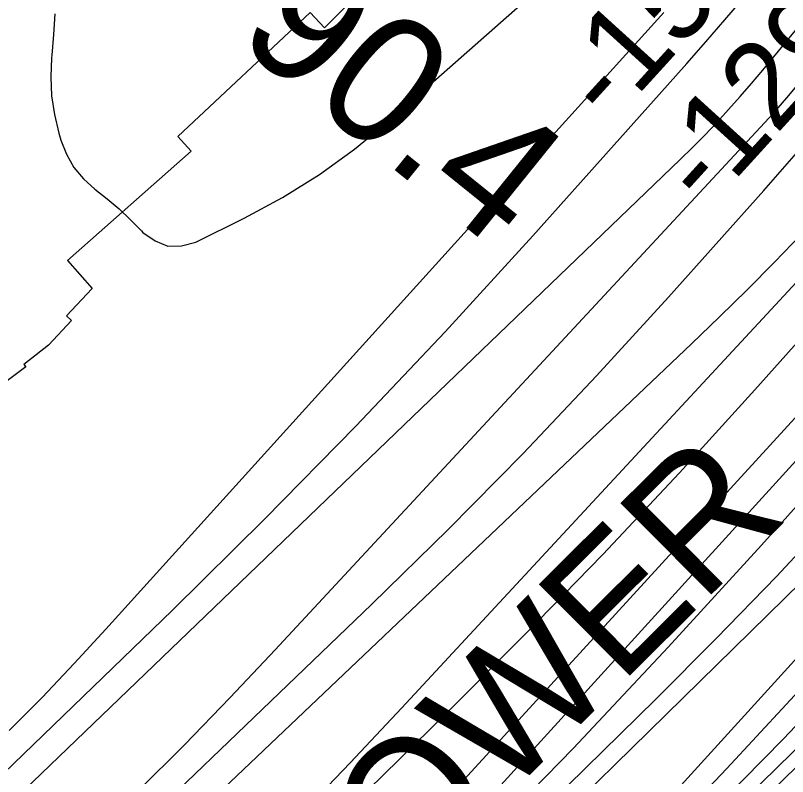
# Model space of a CAD drawing. Extents: x 3855477 to 3893699, y 299188 to 325115.
# Drawn here: x 3873674 to 3874272, y 311366 to 311956 of the extents above; entities that cross this region are included whole.
import ezdxf

# ---------------------------------------------------------------- set-up
doc = ezdxf.new("R2010")
doc.units = 0
for name, color, linetype in [('V-RIVR-EDGE', 7, 'Continuous'), ('V-RIVR-RANG', 7, 'Continuous'), ('V-RRAP-RVMT', 7, 'Continuous'), ('V-RRAP-RVMT-IDEN', 7, 'Continuous'), ('V-SURV-IDEN', 7, 'Continuous'), ('V-TOPO-DPTH', 7, 'Continuous'), ('V-TOPO-MAJR', 7, 'Continuous'), ('V-TOPO-MINR', 7, 'Continuous'), ('V-TOPO-WATR', 7, 'Continuous')]:
    doc.layers.add(name, color=color, linetype=linetype)

msp = doc.modelspace()

# ---------------------------------------------------------------- linework, layer by layer
at = {"layer": 'V-RIVR-EDGE'}
msp.add_spline([(3863207.1, 312832.25), (3863229.9, 312820.54), (3863243.47, 312811.76), (3863252.19, 312800.57), (3863256.05, 312790.36), (3863257.97, 312782.1), (3863257.45, 312769.48), (3863258.42, 312767.05), (3863259.86, 312761.21), (3863272.46, 312751.96), (3863294.77, 312738.3), (3863304.95, 312730.51), (3863319.49, 312720.27), (3863340.83, 312706.14), (3863351.98, 312701.74), (3863367.01, 312691.02), (3863378.16, 312682.74), (3863401.93, 312671.02), (3863427.15, 312656.39), (3863482.42, 312619.34), (3863528.48, 312589.12), (3863577.45, 312559.86), (3863604.12, 312542.31), (3863636.6, 312517.47), (3863649.69, 312508.21), (3863660.36, 312503.81), (3863682.66, 312489.67), (3863711.27, 312471.63), (3863738.91, 312455.54), (3863758.31, 312443.83), (3863780.13, 312431.15), (3863800.49, 312415.08), (3863816.98, 312406.78), (3863839.77, 312392.16), (3863862.07, 312377.53), (3863889.7, 312359.01), (3863936.74, 312330.24), (3863968.73, 312306.85), (3863983.76, 312297.1), (3864001.71, 312287.34), (3864027.41, 312273.68), (3864050.21, 312262.46), (3864086.1, 312242.94), (3864114.24, 312230.73), (3864161.77, 312206.82), (3864218.53, 312183.37), (3864252, 312168.72), (3864285.95, 312149.21), (3864306.8, 312137.5), (3864333.48, 312126.26), (3864359.68, 312113.57), (3864405.27, 312090.64), (3864433.41, 312079.88), (3864480.47, 312059.86), (3864519.76, 312042.76), (3864559.54, 312026.64), (3864597.38, 312010.03), (3864673.54, 311974.88), (3864716.23, 311957.29), (3864748.25, 311942.64), (3864782.21, 311928.47), (3864814.72, 311917.22), (3864837.52, 311908.43), (3864857.41, 311899.15), (3864870.99, 311891.83), (3864889.42, 311885.47), (3864901.55, 311881.07), (3864917.56, 311873.75), (3864943.28, 311863.97), (3864968.02, 311853.23), (3864991.31, 311844.43), (3865007.8, 311838.56), (3865027.21, 311829.77), (3865055.83, 311817.56), (3865074.26, 311810.23), (3865099.49, 311798.03), (3865169.34, 311767.26), (3865206.7, 311751.14), (3865252.77, 311727.23), (3865287.7, 311710.63), (3865320.2, 311696.47), (3865350.76, 311682.79), (3865409.45, 311654), (3865441.46, 311635.95), (3865468.12, 311618.4), (3865502.54, 311593.55), (3865519.03, 311581.85), (3865540.84, 311565.77), (3865562.17, 311550.66), (3865593.2, 311530.68), (3865614.52, 311512.66), (3865636.34, 311497.06), (3865660.58, 311479.52), (3865674.14, 311466.86), (3865694.5, 311450.78), (3865723.59, 311431.29), (3865765.78, 311405.44), (3865794.87, 311386.92), (3865822.5, 311368.39), (3865843.85, 311357.17), (3865860.82, 311347.42), (3865894.77, 311332.28), (3865922.91, 311321.04), (3865957.36, 311306.87), (3865986.95, 311294.17), (3866029.16, 311278.04), (3866067.01, 311265.32), (3866101.46, 311251.64), (3866129.6, 311241.86), (3866147.56, 311237.93), (3866169.4, 311232.04), (3866197.54, 311224.2), (3866231.02, 311212.95), (3866265.48, 311203.15), (3866285.86, 311197.28), (3866331.96, 311184.05), (3866359.13, 311172.81), (3866380.97, 311168.39), (3866393.59, 311165.93), (3866400.87, 311160.57), (3866406.69, 311158.61), (3866430.46, 311150.3), (3866466.37, 311139.04), (3866495.49, 311132.17), (3866528.98, 311121.89), (3866564.41, 311113.06), (3866587.21, 311105.72), (3866615.85, 311098.85), (3866658.07, 311087.09), (3866694.46, 311075.34), (3866714.36, 311068.5), (3866741.53, 311059.2), (3866767.26, 311055.74), (3866784.73, 311052.3), (3866816.28, 311042.02), (3866834.71, 311036.15), (3866869.17, 311024.41), (3866903.13, 311013.15), (3866908.46, 311009.25), (3866908.94, 311004.4), (3866908.93, 311002.45), (3866903.59, 311000.52), (3866900.18, 310996.65), (3866897.73, 310988.88), (3866897.73, 310988.4), (3866901.6, 310984.5), (3866906.94, 310981.09), (3866918.59, 310978.15), (3866929.75, 310976.18), (3866933.64, 310977.14), (3866939.49, 310985.38), (3866939.01, 310987.81), (3866937.55, 310989.76), (3866932.7, 310990.74), (3866923.96, 310991.73), (3866922.51, 310993.68), (3866920.58, 310999.03), (3866921.07, 311001.94), (3866923.99, 311002.9), (3866927.39, 311002.89), (3866930.79, 311002.89), (3866947.29, 310999.93), (3866980.29, 310990.62), (3867010.38, 310980.35), (3867026.39, 310974.48), (3867063.28, 310966.14), (3867093.35, 310953.43), (3867109.38, 310952.91), (3867128.79, 310946.06), (3867179.74, 310930.88), (3867221.47, 310918.15), (3867256.89, 310905.44), (3867293.29, 310893.21), (3867338.42, 310879.98), (3867369.96, 310870.68), (3867412.18, 310857.95), (3867470.89, 310839.35), (3867485.94, 310835.43), (3867499.05, 310836.85), (3867515.1, 310844.58), (3867536.99, 310860.55), (3867550.62, 310874.12), (3867558.43, 310888.67), (3867566.23, 310900.79), (3867574.99, 310909.51), (3867591.04, 310918.7), (3867596.87, 310919.17), (3867603.67, 310919.15), (3867628.42, 310912.29), (3867660.93, 310901.04), (3867685.19, 310890.78), (3867709.45, 310883.44), (3867736.15, 310878.51), (3867759.93, 310872.14), (3867775.94, 310868.22), (3867791.46, 310859.44), (3867808.43, 310849.2), (3867829.29, 310839.43), (3867855.98, 310830.14), (3867883.15, 310819.87), (3867902.07, 310812.54), (3867927.77, 310798.88), (3867944.75, 310788.64), (3867961.24, 310779.86), (3867985.98, 310770.57), (3867999.08, 310765.2), (3868011.21, 310759.83), (3868025.76, 310751.53), (3868036.42, 310744.71), (3868050.98, 310738.84), (3868071.35, 310731.02), (3868087.37, 310727.1), (3868111.65, 310724.61), (3868125.24, 310721.18), (3868147.07, 310712.38), (3868174.73, 310704.06), (3868197.53, 310695.75), (3868214.51, 310689.88), (3868239.25, 310677.19), (3868260.6, 310670.82), (3868284.39, 310666.39), (3868316.91, 310659.51), (3868344.09, 310653.62), (3868376.61, 310646.74), (3868410.11, 310641.32), (3868440.2, 310636.87), (3868468.84, 310632.43), (3868492.15, 310629.46), (3868518.36, 310623.08), (3868536.81, 310623.03), (3868547.5, 310623.49), (3868562.54, 310620.54), (3868580.98, 310615.15), (3868596.52, 310614.14), (3868609.13, 310608.77), (3868621.28, 310608.74), (3868632.93, 310606.77), (3868646.03, 310603.34), (3868659.62, 310598.93), (3868680.48, 310591.6), (3868697.95, 310586.7), (3868708.15, 310587.64), (3868719.32, 310587.62), (3868733.4, 310585.64), (3868758.15, 310579.75), (3868781.45, 310573.87), (3868804.75, 310569.92), (3868819.79, 310566), (3868824.16, 310565.99), (3868832.91, 310567.91), (3868838.74, 310567.9), (3868853.79, 310568.34), (3868866.9, 310566.37), (3868878.06, 310563.91), (3868891.66, 310564.37), (3868904.29, 310564.33), (3868919.83, 310562.84), (3868941.18, 310556.47), (3868965.45, 310550.59), (3869003.79, 310543.69), (3869038.26, 310539.72), (3869049.91, 310537.75), (3869068.35, 310532.36), (3869091.66, 310530.85), (3869110.6, 310529.34), (3869128.56, 310526.39), (3869142.14, 310518.58), (3869157.65, 310506.89), (3869177.03, 310489.84), (3869190.12, 310479.13), (3869202.24, 310469.87), (3869217.27, 310463.03), (3869242.99, 310454.72), (3869275.02, 310445.89), (3869292.98, 310441.48), (3869305.61, 310442.42), (3869320.65, 310438.5), (3869355.6, 310430.64), (3869392, 310421.32), (3869425, 310412.5), (3869458.47, 310398.82), (3869488.06, 310385.15), (3869524.93, 310367.09), (3869555.97, 310351.96), (3869578.28, 310338.79), (3869601.56, 310328.54), (3869624.37, 310322.17), (3869655.92, 310315.77), (3869691.36, 310308.89), (3869727.76, 310299.57), (3869752.51, 310295.14), (3869779.21, 310289.73), (3869816.1, 310283.33), (3869843.77, 310279.37), (3869864.64, 310274.47), (3869888.9, 310264.69), (3869906.36, 310256.88), (3869925.78, 310252.46), (3869942.27, 310244.65), (3869966.04, 310233.42), (3869989.33, 310228.02), (3870019.42, 310219.21), (3870039.33, 310217.21), (3870097.58, 310207.36), (3870123.31, 310204.87), (3870164.57, 310196.51), (3870192.73, 310192.07), (3870226.71, 310187.61), (3870265.07, 310185.09), (3870295.66, 310184.04), (3870321.89, 310184.95), (3870353.46, 310186.33), (3870391.33, 310183.81), (3870439.4, 310181.26), (3870483.59, 310179.69), (3870533.12, 310177.14), (3870576.34, 310177.52), (3870605.97, 310177.93), (3870635.1, 310178.35), (3870679.78, 310176.29), (3870709.4, 310177.68), (3870754.57, 310179.99), (3870836.67, 310189.99), (3870888.15, 310191.32), (3870912.44, 310192.72), (3870946.44, 310195.06), (3870977.53, 310199.35), (3871022.23, 310209.44), (3871049.94, 310218.6), (3871070.83, 310224.86), (3871091.71, 310224.81), (3871110.65, 310223.79), (3871127.64, 310219.86), (3871149.47, 310210.1), (3871180.03, 310195.94), (3871198.46, 310187.64), (3871229.52, 310178.82), (3871247, 310177.32), (3871265.94, 310176.3), (3871287.78, 310173.33), (3871310.6, 310170.85), (3871328.56, 310167.41), (3871341.18, 310165.92), (3871353.81, 310165.4), (3871367.9, 310169.25), (3871397.54, 310175.98), (3871415.03, 310178.36), (3871443.69, 310181.69), (3871467.01, 310183.57), (3871496.64, 310185.93), (3871534.04, 310188.75), (3871547.64, 310190.66), (3871571.93, 310194.48), (3871607.88, 310199.74), (3871648.21, 310206.44), (3871686.11, 310215.08), (3871735.18, 310226.13), (3871771.63, 310234.78), (3871791.05, 310234.74), (3871801.26, 310238.6), (3871824.1, 310243.4), (3871860.54, 310252.05), (3871894.55, 310256.33), (3871929.03, 310257.71), (3871967.4, 310258.58), (3872001.39, 310258.01), (3872037.81, 310256.95), (3872067.43, 310255.42), (3872101.91, 310257.76), (3872149.99, 310258.62), (3872177.19, 310260.49), (3872227.24, 310270.57), (3872274.36, 310278.22), (3872295.74, 310280.11), (3872312.25, 310280.07), (3872321.48, 310280.05), (3872332.65, 310280.5), (3872352.09, 310286.28), (3872372.97, 310287.2), (3872405.99, 310287.61), (3872422.02, 310288.54), (3872452.63, 310292.35), (3872488.1, 310300.03), (3872537.17, 310311.56), (3872583.81, 310317.76), (3872632.87, 310322.5), (3872668.83, 310329.21), (3872731.01, 310339.74), (3872796.12, 310351.23), (3872849.08, 310364.21), (3872896.22, 310376.72), (3872941.91, 310393.61), (3872970.6, 310407.62), (3873015.32, 310426.45), (3873066.38, 310453.03), (3873096.04, 310468.5), (3873133.96, 310485.4), (3873164.6, 310501.84), (3873227.81, 310533.73), (3873273.03, 310558.39), (3873325.55, 310585.94), (3873391.68, 310620.74), (3873435.45, 310646.86), (3873470.95, 310665.22), (3873502.08, 310685.06), (3873530.77, 310699.56), (3873577.92, 310719.35), (3873620.71, 310740.61), (3873650.86, 310754.62), (3873683.44, 310774.45), (3873708.26, 310795.27), (3873753.02, 310827.21), (3873787.58, 310858.21), (3873822.14, 310892.6), (3873850.36, 310914.39), (3873872.25, 310928.42), (3873893.66, 310947.3), (3873917.02, 310966.19), (3873944.27, 310988.94), (3873975.42, 311014.6), (3874011.42, 311043.17), (3874039.17, 311069.32), (3874068.88, 311102.76), (3874102.98, 311145.41), (3874137.56, 311188.06), (3874145.83, 311194.84), (3874157.5, 311200.15), (3874165.27, 311200.62), (3874172.56, 311200.11), (3874181.27, 311186.5), (3874183.22, 311173.88)], degree=3, dxfattribs=at)
at = {"layer": 'V-RRAP-RVMT'}
msp.add_lwpolyline([(3873948.83, 311982.2), (3873913.57, 311946.5), (3873902.3, 311958.35), (3873799.74, 311862.17), (3873810.19, 311850.92), (3873714.2, 311766.09), (3873733.32, 311744.39), (3873713.59, 311723.24), (3873717.43, 311719.66), (3873699.45, 311700.38), (3873680.4, 311685.42), (3873681.88, 311683.56), (3873586.91, 311612.37)], dxfattribs=at)
at = {"layer": 'V-TOPO-DPTH'}
for points in [[(3872569.77, 310319.99), (3873290.58, 310535.1), (3873842.36, 310953.96), (3873864.3, 310972.06), (3873885.88, 310990.58), (3873906.89, 311009.74), (3873927.52, 311029.32), (3874484.8, 311574.28), (3874494.37, 311583.79), (3874503.83, 311593.4), (3874513.14, 311603.17), (3874522.33, 311613.03), (3874523.08, 311613.85), (3874531.75, 311623.45), (3874540.32, 311633.14), (3874548.74, 311642.96), (3874557.06, 311652.86), (3874565.26, 311662.87), (3874573.4, 311672.93), (3874581.44, 311683.07), (3874589.42, 311693.26), (3875088.8, 312337.47)], [(3873287.1, 310734.7), (3873776.82, 311048.41), (3873794.18, 311061.77), (3873811.14, 311075.6), (3873827.5, 311090.14), (3873843.45, 311105.15), (3874169.93, 311425.64), (3874217.2, 311473.01), (3874263.82, 311521.02), (3874309.44, 311569.97), (3874354.4, 311619.55), (3874401.37, 311672.44), (3874422.24, 311696.14), (3874442.98, 311719.95), (3874463.51, 311743.94), (3874483.9, 311768.05), (3874923.01, 312291.58)], [(3873287.1, 310734.7), (3873776.82, 311048.41), (3873794.18, 311061.77), (3873811.14, 311075.6), (3873827.5, 311090.14), (3873843.45, 311105.15), (3874169.93, 311425.64), (3874217.2, 311473.01), (3874263.82, 311521.02), (3874309.44, 311569.97), (3874354.4, 311619.55), (3874401.37, 311672.44), (3874422.24, 311696.14), (3874442.98, 311719.95), (3874463.51, 311743.94), (3874483.9, 311768.05), (3874923.01, 312291.58)], [(3874743.84, 311988.48), (3874495.24, 311696.03), (3874489.36, 311689.18), (3874483.43, 311682.37), (3874477.44, 311675.62), (3874471.4, 311668.91), (3874133.12, 311296.68), (3874089.12, 311249.09), (3874044.58, 311202), (3873999.26, 311155.67), (3873953.41, 311109.85), (3873873.53, 311031.38), (3873867.12, 311025.3), (3873860.58, 311019.36), (3873853.84, 311013.64), (3873846.97, 311008.08), (3873377.56, 310716.12), (3873331.97, 310690.54), (3873286.34, 310665.04), (3873234.86, 310636.4), (3872514.47, 310404.31)], [(3872514.47, 310404.31), (3873234.86, 310636.4), (3873286.34, 310665.04), (3873331.97, 310690.54), (3873377.56, 310716.12), (3873846.97, 311008.08), (3873853.84, 311013.64), (3873860.58, 311019.36), (3873867.12, 311025.3), (3873873.53, 311031.38), (3873953.41, 311109.85), (3873999.26, 311155.67), (3874044.58, 311202), (3874089.12, 311249.09), (3874133.12, 311296.68), (3874471.4, 311668.91), (3874477.44, 311675.62), (3874483.43, 311682.37), (3874489.36, 311689.18), (3874495.24, 311696.03), (3874743.84, 311988.48)], [(3874693.55, 311973.49), (3874647.68, 311918.71), (3874601.75, 311863.99), (3874555.78, 311809.3), (3874483.4, 311723.29), (3874473.54, 311711.67), (3874463.63, 311700.1), (3874453.63, 311688.61), (3874443.57, 311677.16), (3874433.35, 311665.86), (3874422.98, 311654.71), (3874412.38, 311643.78), (3874401.62, 311633), (3873862.86, 311104.43), (3873841.77, 311084.59), (3873820.16, 311065.37), (3873797.75, 311047.07), (3873774.82, 311029.38), (3873189.12, 310646.77), (3872540.78, 310446.57)], [(3874693.55, 311973.49), (3874647.68, 311918.71), (3874601.75, 311863.99), (3874555.78, 311809.3), (3874483.4, 311723.29), (3874473.54, 311711.67), (3874463.63, 311700.1), (3874453.63, 311688.61), (3874443.57, 311677.16), (3874433.35, 311665.86), (3874422.98, 311654.71), (3874412.38, 311643.78), (3874401.62, 311633), (3873862.86, 311104.43), (3873841.77, 311084.59), (3873820.16, 311065.37), (3873797.75, 311047.07), (3873774.82, 311029.38), (3873189.12, 310646.77), (3872540.78, 310446.57)], [(3873320.15, 310646.26), (3873844.47, 310981.26), (3873858.96, 310992.99), (3873873.18, 311005.03), (3873886.98, 311017.55), (3873900.51, 311030.37), (3874143.32, 311268.36), (3874206.62, 311331.45), (3874269.21, 311395.23), (3874330.73, 311460.05), (3874391.53, 311525.55), (3874474.46, 311616.41), (3874493.13, 311637.12), (3874511.62, 311657.98), (3874529.85, 311679.07), (3874547.9, 311700.32), (3874618.45, 311784.4), (3874671.19, 311848.15), (3874723.34, 311912.39), (3874774.59, 311977.35)], [(3874774.59, 311977.35), (3874723.34, 311912.39), (3874671.19, 311848.15), (3874618.45, 311784.4), (3874547.9, 311700.32), (3874529.85, 311679.07), (3874511.62, 311657.98), (3874493.13, 311637.12), (3874474.46, 311616.41), (3874391.53, 311525.55), (3874330.73, 311460.05), (3874269.21, 311395.23), (3874206.62, 311331.45), (3874143.32, 311268.36), (3873900.51, 311030.37), (3873886.98, 311017.55), (3873873.18, 311005.03), (3873858.96, 310992.99), (3873844.47, 310981.26), (3873320.15, 310646.26)]]:
    msp.add_lwpolyline(points, dxfattribs=at)
at = {"layer": 'V-TOPO-MAJR'}
for points in [[(3873663.27, 311200.06), (3873685.05, 311216.86), (3873706.02, 311234.68), (3873726.43, 311253.18), (3874197.93, 311701.4), (3874219.6, 311722.32), (3874241.06, 311743.45), (3874262.19, 311764.9), (3874283.11, 311786.57), (3874323.99, 311829.55), (3874325.24, 311830.94), (3874329.17, 311835.51), (3874331.41, 311838.17), (3874333.62, 311840.85), (3874335.79, 311843.57), (3874337.92, 311846.32), (3874359.04, 311874), (3874371.72, 311890.6), (3874384.39, 311907.2), (3874397.08, 311923.8), (3874409.76, 311940.4), (3874783.71, 312429.53)], [(3872437.91, 310468.61), (3873162.15, 310703.76), (3873184.69, 310715.15), (3873221.85, 310734.58), (3873778.87, 311067.38), (3873790.64, 311076.44), (3873802.14, 311085.82), (3873813.24, 311095.68), (3873824.05, 311105.87), (3873955.87, 311235.35), (3874031.66, 311311.21), (3874106.48, 311388), (3874179.83, 311466.2), (3874252.21, 311545.32), (3874399.77, 311709.72), (3874412.19, 311723.68), (3874424.53, 311737.71), (3874436.74, 311751.86), (3874448.87, 311766.08), (3874612.78, 311959.88)], [(3873669.11, 311401.45), (3873694.52, 311427.27), (3873719.43, 311453.58), (3873743.99, 311480.22), (3874176.56, 311958.39)]]:
    msp.add_lwpolyline(points, dxfattribs=at)
at = {"layer": 'V-TOPO-MINR'}
for points in [[(3873262.66, 310595.58), (3873843.22, 310967.85), (3873861.52, 310982.66), (3873879.48, 310997.87), (3873896.92, 311013.66), (3873914.01, 311029.85), (3874312.47, 311419.96), (3874349.17, 311456.48), (3874385.46, 311493.41), (3874421.14, 311530.92), (3874456.4, 311568.84), (3874475.95, 311590.2), (3874500.94, 311617.9), (3874525.66, 311645.83), (3874550, 311674.09), (3874574.08, 311702.59), (3874588.74, 311720.18), (3874619.73, 311757.82), (3874650.42, 311795.7), (3874680.67, 311833.94), (3874710.61, 311872.42), (3875072.72, 312343.43)], [(3874001.34, 311341.28), (3874041.61, 311385.27), (3874331.12, 311701.65), (3874341.26, 311712.84), (3874351.34, 311724.09), (3874361.31, 311735.43), (3874371.22, 311746.83), (3874381.02, 311758.32), (3874390.76, 311769.86), (3874400.4, 311781.49), (3874409.97, 311793.17), (3874817.73, 312295.43)], [(3873287.1, 310734.7), (3873776.82, 311048.41), (3873794.18, 311061.77), (3873811.14, 311075.6), (3873827.5, 311090.14), (3873843.45, 311105.15), (3874169.93, 311425.64), (3874217.2, 311473.01), (3874263.82, 311521.02), (3874309.44, 311569.97), (3874354.4, 311619.55), (3874401.37, 311672.44), (3874422.24, 311696.14), (3874442.98, 311719.95), (3874463.51, 311743.94), (3874483.9, 311768.05), (3874923.01, 312291.58)], [(3874648.8, 312141.5), (3874396.32, 311835.95), (3874379.45, 311815.77), (3874362.42, 311795.72), (3874345.17, 311775.86), (3874327.77, 311756.13), (3874247.07, 311665.68), (3874188.57, 311601.44), (3874129.22, 311537.99), (3874068.61, 311475.76), (3874007.15, 311414.33), (3873767.36, 311179.45), (3873753.69, 311166.71), (3873739.62, 311154.45), (3873724.96, 311142.91), (3873709.9, 311131.85), (3873644.63, 311086.36), (3873596.29, 311053.47), (3873056.19, 310777.94), (3872409.24, 310547.29)], [(3873671.25, 311233.39), (3873683.64, 311244.03), (3873695.7, 311255.07), (3873950.18, 311499.45), (3874009.26, 311557.49), (3874067.44, 311616.41), (3874124.25, 311676.64), (3874180.17, 311737.74), (3874254.03, 311820.34), (3874272.17, 311840.94), (3874290.09, 311861.72), (3874307.69, 311882.78), (3874325.07, 311904.03), (3874517.76, 312143.36)], [(3872785.13, 310875.34), (3872818.4, 310891.25), (3872851.19, 310908.14), (3872883.65, 310925.68), (3872931.23, 310952.32), (3872939.65, 310957.05), (3872948.07, 310961.8), (3872956.47, 310966.58), (3872964.86, 310971.37), (3873635.38, 311313.1), (3873653.78, 311329.75), (3874189.14, 311844.3), (3874198.77, 311853.76), (3874208.25, 311863.36), (3874217.51, 311873.18), (3874226.62, 311883.13), (3874235.56, 311893.25), (3874244.41, 311903.44), (3874253.13, 311913.75), (3874261.76, 311924.13), (3874377.41, 312065.07)], [(3873394.35, 310706.38), (3873845.72, 310994.67), (3873856.4, 311003.32), (3873866.88, 311012.2), (3873877.05, 311021.42), (3873887.02, 311030.88), (3874012.43, 311153.95), (3874084.34, 311225.7), (3874155.42, 311298.25), (3874225.28, 311371.99), (3874294.31, 311446.51), (3874472.95, 311642.64), (3874485.3, 311656.36), (3874497.54, 311670.16), (3874509.63, 311684.1), (3874521.62, 311698.13), (3874646.45, 311845.92), (3874720.05, 311934.48), (3874792.71, 312023.81)], [(3873704.54, 311957.36), (3873703.47, 311941.39), (3873702.14, 311925.43), (3873701.94, 311923.33), (3873701.39, 311908.51), (3873701.94, 311893.8), (3873704.16, 311879.25), (3873707.49, 311864.8), (3873709.05, 311859.47), (3873713.47, 311848.47), (3873719.13, 311838.33), (3873726.65, 311829.48), (3873735.4, 311821.48), (3873744.95, 311813.95), (3873754.2, 311806.09), (3873763.03, 311797.75), (3873771.57, 311789.09), (3873772.71, 311787.87), (3873782.13, 311781.23), (3873792.04, 311777.32), (3873802.69, 311777.5), (3873813.84, 311780.4), (3873851.23, 311798.92), (3873880.85, 311815.08), (3873909.47, 311832.71), (3873936.61, 311852.55), (3873962.77, 311873.86), (3874102.05, 311996.87)], [(3872385.39, 310551.84), (3873061.93, 310842.34), (3873078.48, 310845.97), (3873082.75, 310846.93), (3873087, 310847.94), (3873091.24, 310849), (3873095.46, 310850.1), (3873725.22, 311169.9), (3873731.02, 311174.93), (3873736.65, 311180.15), (3873809.69, 311251.29), (3873851.39, 311292.54), (3873892.67, 311334.21), (3873933.3, 311376.51), (3873973.49, 311419.24), (3874325.28, 311798.97), (3874332.92, 311807.33), (3874340.48, 311815.76), (3874347.92, 311824.29), (3874355.29, 311832.9), (3874437.04, 311929.7), (3874484.76, 311987.13)], [(3872514.47, 310404.31), (3873234.86, 310636.4), (3873286.34, 310665.04), (3873331.97, 310690.54), (3873377.56, 310716.12), (3873846.97, 311008.08), (3873853.84, 311013.64), (3873860.58, 311019.36), (3873867.12, 311025.3), (3873873.53, 311031.38), (3873953.41, 311109.85), (3873999.26, 311155.67), (3874044.58, 311202), (3874089.12, 311249.09), (3874133.12, 311296.68), (3874471.4, 311668.91), (3874477.44, 311675.62), (3874483.43, 311682.37), (3874489.36, 311689.18), (3874495.24, 311696.03), (3874743.84, 311988.48)], [(3872763.92, 310836.27), (3872830.05, 310871.25), (3872924.23, 310922.63), (3872942.84, 310932.81), (3872961.42, 310943.01), (3873658.61, 311248.54), (3873663.22, 311252.51), (3873667.71, 311256.62), (3873732.43, 311318.82), (3873768.87, 311354.45), (3873804.9, 311390.49), (3873840.31, 311427.15), (3873875.3, 311464.2), (3874251.28, 311869.25), (3874258.24, 311876.86), (3874265.13, 311884.54), (3874271.91, 311892.31), (3874278.61, 311900.15), (3874349.92, 311984.82)], [(3872540.78, 310446.57), (3873189.12, 310646.77), (3873774.82, 311029.38), (3873797.75, 311047.07), (3873820.16, 311065.37), (3873841.77, 311084.59), (3873862.86, 311104.43), (3874401.62, 311633), (3874412.38, 311643.78), (3874422.98, 311654.71), (3874433.35, 311665.86), (3874443.57, 311677.16), (3874453.63, 311688.61), (3874463.63, 311700.1), (3874473.54, 311711.67), (3874483.4, 311723.29), (3874555.78, 311809.3), (3874601.75, 311863.99), (3874647.68, 311918.71), (3874693.55, 311973.49)], [(3873320.15, 310646.26), (3873844.47, 310981.26), (3873858.96, 310992.99), (3873873.18, 311005.03), (3873886.98, 311017.55), (3873900.51, 311030.37), (3874143.32, 311268.36), (3874206.62, 311331.45), (3874269.21, 311395.23), (3874330.73, 311460.05), (3874391.53, 311525.55), (3874474.46, 311616.41), (3874493.13, 311637.12), (3874511.62, 311657.98), (3874529.85, 311679.07), (3874547.9, 311700.32), (3874618.45, 311784.4), (3874671.19, 311848.15), (3874723.34, 311912.39), (3874774.59, 311977.35)], [(3872779.07, 310927.87), (3872932.53, 310975.38), (3872933.05, 310975.55), (3872934.6, 310976.13), (3872937.17, 310977.45), (3873579.63, 311294.41), (3873591.86, 311302.74), (3873603.72, 311311.53), (3873615.03, 311321.02), (3873625.97, 311330.97), (3873795.53, 311494.85), (3873867.22, 311565.67), (3873937.86, 311637.5), (3874006.91, 311710.85), (3874074.91, 311785.21), (3874179.44, 311902.05), (3874194.31, 311918.82), (3874209.09, 311935.67), (3874223.73, 311952.65), (3874238.28, 311969.71)], [(3873430.41, 310880.31), (3873787.1, 311091.11), (3873793.15, 311096.04), (3873798.98, 311101.23), (3873804.66, 311106.58), (3873873.59, 311174.33), (3873913.29, 311214.01), (3873952.54, 311254.13), (3873991.11, 311294.9), (3874029.22, 311336.12), (3874398.51, 311742.26), (3874403.46, 311747.75), (3874408.37, 311753.27), (3874413.23, 311758.84), (3874418.06, 311764.43), (3874479.06, 311835.74), (3874514.06, 311877.26), (3874548.65, 311919.12), (3874582.62, 311961.48)]]:
    msp.add_lwpolyline(points, dxfattribs=at)
at = {"layer": 'V-TOPO-WATR'}
msp.add_lwpolyline([(3872569.77, 310319.99), (3873290.58, 310535.1), (3873842.36, 310953.96), (3873864.3, 310972.06), (3873885.88, 310990.58), (3873906.89, 311009.74), (3873927.52, 311029.32), (3874484.8, 311574.28), (3874494.37, 311583.79), (3874503.83, 311593.4), (3874513.14, 311603.17), (3874522.33, 311613.03), (3874523.08, 311613.85), (3874531.75, 311623.45), (3874540.32, 311633.14), (3874548.74, 311642.96), (3874557.06, 311652.86), (3874565.26, 311662.87), (3874573.4, 311672.93), (3874581.44, 311683.07), (3874589.42, 311693.26), (3875088.8, 312337.47)], dxfattribs=at)

# ---------------------------------------------------------------- texts
at = {"layer": 'V-RIVR-RANG'}
for s, p in [('-152', (3874134.87, 311870.33)), ('-129', (3874209.97, 311804.28))]:
    msp.add_text(s, height=67, rotation=47.75692, dxfattribs=at).set_placement(p)
at = {"layer": 'V-RRAP-RVMT-IDEN'}
msp.add_text('LOWER', height=100, rotation=44.8135, dxfattribs=at).set_placement((3873926.23, 311221.7))
at = {"layer": 'V-SURV-IDEN'}
for s, rotation, p in [('1226+60.4', 312.41155, (3874162.72, 312243.47)), ('1224+90.4', 321.11073, (3873550.29, 312173.03))]:
    msp.add_text(s, height=100, rotation=rotation, dxfattribs=at).set_placement(p)

doc.saveas('drawing.dxf')
